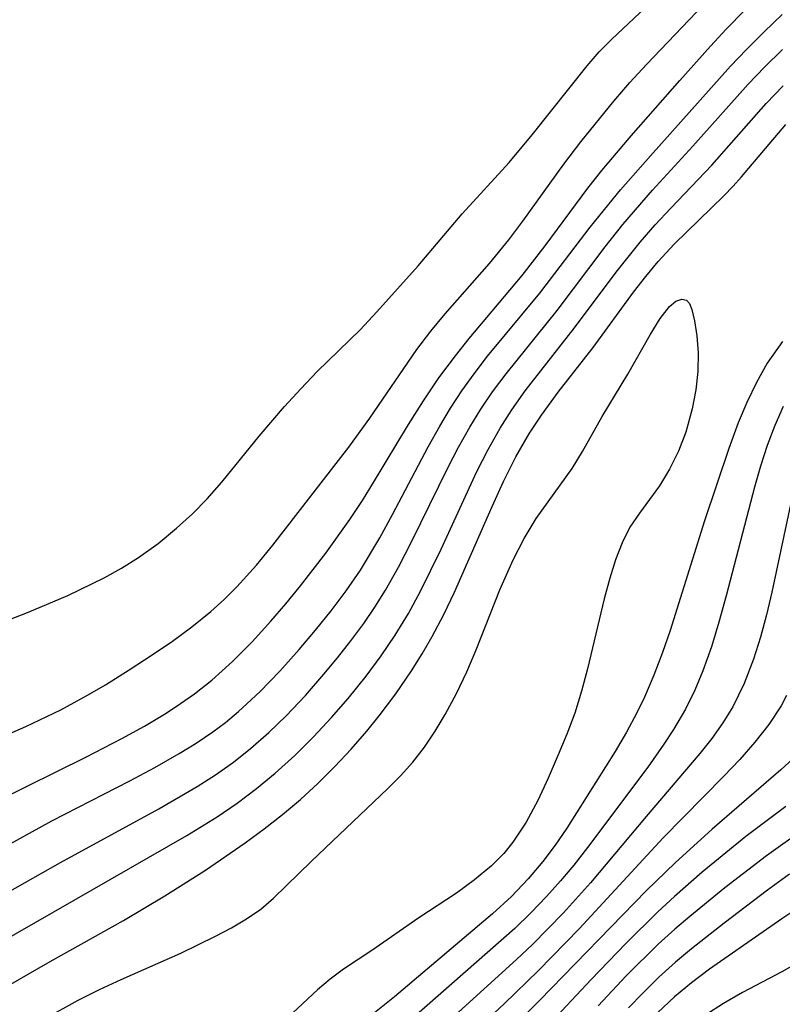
# Model space of a CAD drawing. Header units: metres. Extents: x 1073367 to 1082519, y 1569854 to 1574957.
# Tile 405 of 656: x 1076945 to 1076996, y 1573794 to 1573860. Entities that reach past the tile are written whole.
import ezdxf

# ---------------------------------------------------------------- set-up
doc = ezdxf.new("R2010")
doc.units = ezdxf.units.M
doc.layers.add('CGG_CurvaNivelLidar_v1', color=253, linetype='Continuous', lineweight=30)

msp = doc.modelspace()

# ---------------------------------------------------------------- linework, layer by layer
at = {"layer": 'CGG_CurvaNivelLidar_v1'}
for p, q in [((1076987.0471, 1573857.2867, 68.5), (1076991.9516, 1573862.4299, 68.5)), ((1076984.716, 1573858.99, 69), (1076987.9317, 1573862.0057, 69)), ((1076992.3701, 1573859.6546, 68), (1076993.6303, 1573860.9388, 68)), ((1076994.9207, 1573859.4841, 67.5), (1076996.1313, 1573860.6329, 67.5)), ((1076991.3219, 1573858.5274, 68), (1076992.3701, 1573859.6546, 68)), ((1076983.8738, 1573858.1354, 69), (1076984.716, 1573858.99, 69)), ((1076993.7413, 1573858.3036, 67.5), (1076994.9207, 1573859.4841, 67.5)), ((1076989.2755, 1573856.2257, 68), (1076991.3219, 1573858.5274, 68)), ((1076992.6747, 1573857.1798, 67.5), (1076993.7413, 1573858.3036, 67.5)), ((1076994.9305, 1573857.1149, 67), (1076996.1374, 1573858.3072, 67)), ((1076983.0651, 1573857.2148, 69), (1076983.8738, 1573858.1354, 69)), ((1076979.3993, 1573852.5941, 69), (1076983.0651, 1573857.2148, 69)), ((1076985.9356, 1573856.0871, 68.5), (1076987.0471, 1573857.2867, 68.5)), ((1076987.3094, 1573851.1957, 67.5), (1076992.6747, 1573857.1798, 67.5)), ((1076993.8446, 1573855.9745, 67), (1076994.9305, 1573857.1149, 67)), ((1076984.8622, 1573854.841, 68.5), (1076985.9356, 1573856.0871, 68.5)), ((1076986.0274, 1573852.5192, 68), (1076989.2755, 1573856.2257, 68)), ((1076990.1539, 1573851.8256, 67), (1076993.8446, 1573855.9745, 67)), ((1076995.0506, 1573854.6775, 66.5), (1076996.1833, 1573855.8596, 66.5)), ((1076982.6511, 1573852.1131, 68.5), (1076984.8622, 1573854.841, 68.5)), ((1076991.4158, 1573850.5519, 66.5), (1076995.0506, 1573854.6775, 66.5)), ((1076993.3968, 1573849.77, 66), (1076996.3657, 1573853.2811, 66)), ((1076977.8613, 1573850.7439, 69), (1076979.3993, 1573852.5941, 69)), ((1076984.0631, 1573850.2074, 68), (1076986.0274, 1573852.5192, 68)), ((1076981.5146, 1573850.6369, 68.5), (1076982.6511, 1573852.1131, 68.5)), ((1076987.4475, 1573848.8923, 67), (1076990.1539, 1573851.8256, 67)), ((1076985.3083, 1573848.9087, 67.5), (1076987.3094, 1573851.1957, 67.5)), ((1076974.7202, 1573847.3143, 69), (1076977.8613, 1573850.7439, 69)), ((1076978.7737, 1573846.8184, 68.5), (1076981.5146, 1573850.6369, 68.5)), ((1076988.6635, 1573847.6924, 66.5), (1076991.4158, 1573850.5519, 66.5)), ((1076983.1168, 1573849.0251, 68), (1076984.0631, 1573850.2074, 68)), ((1076992.837, 1573849.1465, 66), (1076993.3968, 1573849.77, 66)), ((1076992.2223, 1573848.5131, 66), (1076992.837, 1573849.1465, 66)), ((1076980.2567, 1573845.1682, 68), (1076983.1168, 1573849.0251, 68)), ((1076983.2843, 1573846.4081, 67.5), (1076985.3083, 1573848.9087, 67.5)), ((1076985.4604, 1573846.5932, 67), (1076987.4475, 1573848.8923, 67)), ((1076988.8884, 1573845.267, 66), (1076992.2223, 1573848.5131, 66)), ((1076971.7626, 1573843.8365, 69), (1076974.7202, 1573847.3143, 69)), ((1076987.624, 1573846.5715, 66.5), (1076988.6635, 1573847.6924, 66.5)), ((1076977.8367, 1573845.5736, 68.5), (1076978.7737, 1573846.8184, 68.5)), ((1076984.2702, 1573845.091, 67), (1076985.4604, 1573846.5932, 67)), ((1076986.617, 1573845.415, 66.5), (1076987.624, 1573846.5715, 66.5)), ((1076979.9084, 1573842.0028, 67.5), (1076983.2843, 1573846.4081, 67.5)), ((1076976.5331, 1573843.9741, 68.5), (1076977.8367, 1573845.5736, 68.5)), ((1076978.7273, 1573843.1759, 68), (1076980.2567, 1573845.1682, 68)), ((1076985.008, 1573843.3932, 66.5), (1076986.617, 1573845.415, 66.5)), ((1076987.8372, 1573844.1219, 66), (1076988.8884, 1573845.267, 66)), ((1076981.0586, 1573840.8485, 67), (1076984.2702, 1573845.091, 67)), ((1076969.0103, 1573840.7448, 69), (1076971.7626, 1573843.8365, 69)), ((1076973.5775, 1573840.6132, 68.5), (1076976.5331, 1573843.9741, 68.5)), ((1076986.9942, 1573843.1114, 66), (1076987.8372, 1573844.1219, 66)), ((1076975.1895, 1573838.9741, 68), (1076978.7273, 1573843.1759, 68)), ((1076982.2238, 1573839.6838, 66.5), (1076985.008, 1573843.3932, 66.5)), ((1076986.1822, 1573842.0659, 66), (1076986.9942, 1573843.1114, 66)), ((1076976.4175, 1573837.7836, 67.5), (1076979.9084, 1573842.0028, 67.5)), ((1076983.4788, 1573838.3615, 66), (1076986.1822, 1573842.0659, 66)), ((1076988.5885, 1573841.1143, 65.5), (1076989.0006, 1573841.4526, 65.5)), ((1076989.0006, 1573841.4526, 65.5), (1076989.4041, 1573841.6006, 65.5)), ((1076989.4041, 1573841.6006, 65.5), (1076989.7265, 1573841.5409, 65.5)), ((1076989.7265, 1573841.5409, 65.5), (1076989.9269, 1573841.3068, 65.5)), ((1076989.9269, 1573841.3068, 65.5), (1076990.0721, 1573840.907, 65.5)), ((1076967.8797, 1573839.5376, 69), (1076969.0103, 1573840.7448, 69)), ((1076972.6252, 1573839.4619, 68.5), (1076973.5775, 1573840.6132, 68.5)), ((1076977.6481, 1573836.6113, 67), (1076981.0586, 1573840.8485, 67)), ((1076987.9509, 1573840.294, 65.5), (1076988.5885, 1573841.1143, 65.5)), ((1076990.0721, 1573840.907, 65.5), (1076990.2516, 1573840.1383, 65.5)), ((1076987.2857, 1573839.2029, 65.5), (1076987.9509, 1573840.294, 65.5)), ((1076990.2516, 1573840.1383, 65.5), (1076990.405, 1573839.1541, 65.5)), ((1076965.0206, 1573836.7542, 69), (1076967.8797, 1573839.5376, 69)), ((1076971.6889, 1573838.2219, 68.5), (1076972.6252, 1573839.4619, 68.5)), ((1076978.9214, 1573835.4602, 66.5), (1076982.2238, 1573839.6838, 66.5)), ((1076985.8053, 1573836.5875, 65.5), (1076987.2857, 1573839.2029, 65.5)), ((1076974.2599, 1573837.8165, 68), (1076975.1895, 1573838.9741, 68)), ((1076990.405, 1573839.1541, 65.5), (1076990.4974, 1573838.0135, 65.5)), ((1076996.1353, 1573838.7736, 66), (1076995.1292, 1573837.3095, 66)), ((1076968.5315, 1573833.6345, 68.5), (1076971.6889, 1573838.2219, 68.5)), ((1076981.1429, 1573835.3693, 66), (1076983.4788, 1573838.3615, 66)), ((1076990.4974, 1573838.0135, 65.5), (1076990.4887, 1573836.7652, 65.5)), ((1076973.1589, 1573836.3275, 68), (1076974.2599, 1573837.8165, 68)), ((1076975.5056, 1573836.6049, 67.5), (1076976.4175, 1573837.7836, 67.5)), ((1076995.1292, 1573837.3095, 66), (1076994.4033, 1573836.0281, 66)), ((1076963.9055, 1573835.6, 69), (1076965.0206, 1573836.7542, 69)), ((1076974.6986, 1573835.4694, 67.5), (1076975.5056, 1573836.6049, 67.5)), ((1076976.7509, 1573835.4048, 67), (1076977.6481, 1573836.6113, 67)), ((1076984.0862, 1573833.7554, 65.5), (1076985.8053, 1573836.5875, 65.5)), ((1076990.4887, 1573836.7652, 65.5), (1076990.3563, 1573835.5237, 65.5)), ((1076972.1156, 1573834.7922, 68), (1076973.1589, 1573836.3275, 68)), ((1076994.4033, 1573836.0281, 66), (1076993.7617, 1573834.6925, 66)), ((1076962.8212, 1573834.4069, 69), (1076963.9055, 1573835.6, 69)), ((1076973.9344, 1573834.3014, 67.5), (1076974.6986, 1573835.4694, 67.5)), ((1076975.9635, 1573834.2406, 67), (1076976.7509, 1573835.4048, 67)), ((1076978.0251, 1573834.1937, 66.5), (1076978.9214, 1573835.4602, 66.5)), ((1076980.0095, 1573833.8426, 66), (1076981.1429, 1573835.3693, 66)), ((1076990.3563, 1573835.5237, 65.5), (1076990.1106, 1573834.2549, 65.5)), ((1076971.1211, 1573833.2213, 68), (1076972.1156, 1573834.7922, 68)), ((1076993.7617, 1573834.6925, 66), (1076993.1853, 1573833.3151, 66)), ((1076961.1311, 1573832.4398, 69), (1076962.8212, 1573834.4069, 69)), ((1076973.2106, 1573833.1048, 67.5), (1076973.9344, 1573834.3014, 67.5)), ((1076975.2262, 1573833.0404, 67), (1076975.9635, 1573834.2406, 67)), ((1076977.2499, 1573832.9696, 66.5), (1076978.0251, 1573834.1937, 66.5)), ((1076990.1106, 1573834.2549, 65.5), (1076989.6708, 1573832.7075, 65.5)), ((1076996.1968, 1573834.4114, 66.5), (1076995.6314, 1573833.1399, 66.5)), ((1076967.1185, 1573831.6984, 68.5), (1076968.5315, 1573833.6345, 68.5)), ((1076979.2129, 1573832.6379, 66), (1076980.0095, 1573833.8426, 66)), ((1076982.7644, 1573831.409, 65.5), (1076984.0862, 1573833.7554, 65.5)), ((1076993.1853, 1573833.3151, 66), (1076992.5538, 1573831.618, 66)), ((1076968.7882, 1573829.3304, 68), (1076971.1211, 1573833.2213, 68)), ((1076972.4345, 1573831.7193, 67.5), (1076973.2106, 1573833.1048, 67.5)), ((1076974.4737, 1573831.6928, 67), (1076975.2262, 1573833.0404, 67)), ((1076976.4458, 1573831.5396, 66.5), (1076977.2499, 1573832.9696, 66.5)), ((1076978.3088, 1573831.055, 66), (1076979.2129, 1573832.6379, 66)), ((1076989.6708, 1573832.7075, 65.5), (1076989.1792, 1573831.4298, 65.5)), ((1076995.6314, 1573833.1399, 66.5), (1076995.1264, 1573831.7988, 66.5)), ((1076958.6379, 1573829.3613, 69), (1076961.1311, 1573832.4398, 69)), ((1076962.052, 1573825.141, 68.5), (1076967.1185, 1573831.6984, 68.5)), ((1076970.0561, 1573827.1879, 67.5), (1076972.4345, 1573831.7193, 67.5)), ((1076973.7616, 1573830.3174, 67), (1076974.4737, 1573831.6928, 67)), ((1076975.699, 1573830.0705, 66.5), (1076976.4458, 1573831.5396, 66.5)), ((1076982.0634, 1573830.2694, 65.5), (1076982.7644, 1573831.409, 65.5)), ((1076989.1792, 1573831.4298, 65.5), (1076988.5934, 1573830.2219, 65.5)), ((1076992.5538, 1573831.618, 66), (1076990.9193, 1573826.7676, 66)), ((1076995.1264, 1573831.7988, 66.5), (1076994.6782, 1573830.4254, 66.5)), ((1076977.4851, 1573829.411, 66), (1076978.3088, 1573831.055, 66)), ((1076971.3531, 1573825.4053, 67), (1076973.7616, 1573830.3174, 67)), ((1076973.2983, 1573824.875, 66.5), (1076975.699, 1573830.0705, 66.5)), ((1076979.6542, 1573826.9182, 65.5), (1076982.0634, 1573830.2694, 65.5)), ((1076988.5934, 1573830.2219, 65.5), (1076987.9247, 1573829.1126, 65.5)), ((1076994.6782, 1573830.4254, 66.5), (1076994.2716, 1573829.0283, 66.5)), ((1076957.6602, 1573828.2478, 69), (1076958.6379, 1573829.3613, 69)), ((1076968.0338, 1573828.1331, 68), (1076968.7882, 1573829.3304, 68)), ((1076976.7126, 1573827.7261, 66), (1076977.4851, 1573829.411, 66)), ((1076987.9247, 1573829.1126, 65.5), (1076986.5666, 1573827.2851, 65.5)), ((1076994.2716, 1573829.0283, 66.5), (1076992.3782, 1573821.7525, 66.5)), ((1076956.6568, 1573827.2398, 69), (1076957.6602, 1573828.2478, 69)), ((1076967.1867, 1573826.8691, 68), (1076968.0338, 1573828.1331, 68)), ((1076996.8116, 1573828.4804, 67), (1076995.4338, 1573822.0058, 67)), ((1076974.1951, 1573821.9976, 66), (1076976.7126, 1573827.7261, 66)), ((1076955.5996, 1573826.2836, 69), (1076956.6568, 1573827.2398, 69)), ((1076965.5893, 1573824.6159, 68), (1076967.1867, 1573826.8691, 68)), ((1076969.2105, 1573825.643, 67.5), (1076970.0561, 1573827.1879, 67.5)), ((1076978.8537, 1573825.584, 65.5), (1076979.6542, 1573826.9182, 65.5)), ((1076986.5666, 1573827.2851, 65.5), (1076985.9386, 1573826.3362, 65.5)), ((1076990.9193, 1573826.7676, 66), (1076988.6257, 1573819.4432, 66)), ((1076954.3627, 1573825.2621, 69), (1076955.5996, 1573826.2836, 69)), ((1076985.9386, 1573826.3362, 65.5), (1076985.4194, 1573825.2969, 65.5)), ((1076967.9047, 1573823.4797, 67.5), (1076969.2105, 1573825.643, 67.5)), ((1076970.4512, 1573823.6661, 67), (1076971.3531, 1573825.4053, 67)), ((1076978.1249, 1573824.1667, 65.5), (1076978.8537, 1573825.584, 65.5)), ((1076953.0628, 1573824.3168, 69), (1076954.3627, 1573825.2621, 69)), ((1076960.9542, 1573823.8039, 68.5), (1076962.052, 1573825.141, 68.5)), ((1076971.9281, 1573822.0564, 66.5), (1076973.2983, 1573824.875, 66.5)), ((1076985.4194, 1573825.2969, 65.5), (1076984.9817, 1573824.1565, 65.5)), ((1076951.928, 1573823.6076, 69), (1076953.0628, 1573824.3168, 69)), ((1076963.9012, 1573822.4111, 68), (1076965.5893, 1573824.6159, 68)), ((1076977.2258, 1573822.1546, 65.5), (1076978.1249, 1573824.1667, 65.5)), ((1076984.9817, 1573824.1565, 65.5), (1076984.6001, 1573822.9378, 65.5)), ((1076950.7494, 1573822.9554, 69), (1076951.928, 1573823.6076, 69)), ((1076959.6296, 1573822.3494, 68.5), (1076960.9542, 1573823.8039, 68.5)), ((1076966.9552, 1573822.0976, 67.5), (1076967.9047, 1573823.4797, 67.5)), ((1076969.5759, 1573822.1236, 67), (1076970.4512, 1573823.6661, 67)), ((1076948.3358, 1573821.7793, 69), (1076950.7494, 1573822.9554, 69)), ((1076984.6001, 1573822.9378, 65.5), (1076984.2222, 1573821.5425, 65.5)), ((1076958.7772, 1573821.5017, 68.5), (1076959.6296, 1573822.3494, 68.5)), ((1076962.9218, 1573821.2272, 68), (1076963.9012, 1573822.4111, 68)), ((1076965.9488, 1573820.7555, 67.5), (1076966.9552, 1573822.0976, 67.5)), ((1076968.8699, 1573821.0008, 67), (1076969.5759, 1573822.1236, 67)), ((1076971.117, 1573820.5703, 66.5), (1076971.9281, 1573822.0564, 66.5)), ((1076975.65, 1573818.1325, 65.5), (1076977.2258, 1573822.1546, 65.5)), ((1076945.6307, 1573820.6478, 69), (1076948.3358, 1573821.7793, 69)), ((1076957.8888, 1573820.6942, 68.5), (1076958.7772, 1573821.5017, 68.5)), ((1076973.4769, 1573820.4946, 66), (1076974.1951, 1573821.9976, 66)), ((1076984.2222, 1573821.5425, 65.5), (1076983.1009, 1573816.867, 65.5)), ((1076992.3782, 1573821.7525, 66.5), (1076991.8919, 1573819.9902, 66.5)), ((1076995.4338, 1573822.0058, 67), (1076995.0696, 1573820.482, 67)), ((1076961.9165, 1573820.0677, 68), (1076962.9218, 1573821.2272, 68)), ((1076964.8983, 1573819.4466, 67.5), (1076965.9488, 1573820.7555, 67.5)), ((1076968.1216, 1573819.9056, 67), (1076968.8699, 1573821.0008, 67)), ((1076941.9636, 1573819.2284, 69), (1076945.6307, 1573820.6478, 69)), ((1076956.6339, 1573819.6798, 68.5), (1076957.8888, 1573820.6942, 68.5)), ((1076960.6522, 1573818.6838, 68), (1076961.9165, 1573820.0677, 68)), ((1076970.2351, 1573819.1321, 66.5), (1076971.117, 1573820.5703, 66.5)), ((1076972.7059, 1573819.0228, 66), (1076973.4769, 1573820.4946, 66)), ((1076995.0696, 1573820.482, 67), (1076994.6667, 1573818.9794, 67)), ((1076955.3237, 1573818.7261, 68.5), (1076956.6339, 1573819.6798, 68.5)), ((1076963.8133, 1573818.1669, 67.5), (1076964.8983, 1573819.4466, 67.5)), ((1076967.2683, 1573818.7473, 67), (1076968.1216, 1573819.9056, 67)), ((1076988.6257, 1573819.4432, 66), (1076988.1117, 1573817.9599, 66)), ((1076991.8919, 1573819.9902, 66.5), (1076991.3853, 1573818.3437, 66.5)), ((1076969.2864, 1573817.7358, 66.5), (1076970.2351, 1573819.1321, 66.5)), ((1076972.0349, 1573817.8673, 66), (1076972.7059, 1573819.0228, 66)), ((1076994.6667, 1573818.9794, 67), (1076994.2062, 1573817.5087, 67)), ((1076953.9772, 1573817.8089, 68.5), (1076955.3237, 1573818.7261, 68.5)), ((1076959.3383, 1573817.3579, 68), (1076960.6522, 1573818.6838, 68)), ((1076962.5168, 1573816.7195, 67.5), (1076963.8133, 1573818.1669, 67.5)), ((1076966.3788, 1573817.6153, 67), (1076967.2683, 1573818.7473, 67)), ((1076975.0316, 1573816.6662, 65.5), (1076975.65, 1573818.1325, 65.5)), ((1076991.3853, 1573818.3437, 66.5), (1076990.8155, 1573816.7335, 66.5)), ((1076952.4241, 1573816.7935, 68.5), (1076953.9772, 1573817.8089, 68.5)), ((1076965.4598, 1573816.5064, 67), (1076966.3788, 1573817.6153, 67)), ((1076968.28, 1573816.3785, 66.5), (1076969.2864, 1573817.7358, 66.5)), ((1076971.3235, 1573816.7378, 66), (1076972.0349, 1573817.8673, 66)), ((1076988.1117, 1573817.9599, 66), (1076987.5336, 1573816.4513, 66)), ((1076994.2062, 1573817.5087, 67), (1076993.5799, 1573815.8786, 67)), ((1076950.8435, 1573815.8093, 68.5), (1076952.4241, 1573816.7935, 68.5)), ((1076957.9542, 1573816.116, 68), (1076959.3383, 1573817.3579, 68)), ((1076983.1009, 1573816.867, 65.5), (1076982.7027, 1573815.3747, 65.5)), ((1076956.7939, 1573815.2052, 68), (1076957.9542, 1573816.116, 68)), ((1076961.1705, 1573815.3278, 67.5), (1076962.5168, 1573816.7195, 67.5)), ((1076964.221, 1573815.0923, 67), (1076965.4598, 1573816.5064, 67)), ((1076967.0731, 1573814.8793, 66.5), (1076968.28, 1573816.3785, 66.5)), ((1076970.2771, 1573815.2073, 66), (1076971.3235, 1573816.7378, 66)), ((1076974.3319, 1573815.2176, 65.5), (1076975.0316, 1573816.6662, 65.5)), ((1076987.5336, 1573816.4513, 66), (1076986.9029, 1573814.9752, 66)), ((1076990.8155, 1573816.7335, 66.5), (1076990.2787, 1573815.4335, 66.5)), ((1076949.6354, 1573815.099, 68.5), (1076950.8435, 1573815.8093, 68.5)), ((1076993.5799, 1573815.8786, 67), (1076992.8154, 1573814.3274, 67)), ((1076947.8678, 1573814.1356, 68.5), (1076949.6354, 1573815.099, 68.5)), ((1076955.866, 1573814.5411, 68), (1076956.7939, 1573815.2052, 68)), ((1076959.7565, 1573814.0158, 67.5), (1076961.1705, 1573815.3278, 67.5)), ((1076962.9312, 1573813.7284, 67), (1076964.221, 1573815.0923, 67)), ((1076965.9775, 1573813.612, 66.5), (1076967.0731, 1573814.8793, 66.5)), ((1076969.1682, 1573813.7269, 66), (1076970.2771, 1573815.2073, 66)), ((1076973.5675, 1573813.8138, 65.5), (1076974.3319, 1573815.2176, 65.5)), ((1076982.7027, 1573815.3747, 65.5), (1076982.2418, 1573813.9036, 65.5)), ((1076986.9029, 1573814.9752, 66), (1076986.4096, 1573813.9339, 66)), ((1076990.2787, 1573815.4335, 66.5), (1076989.6658, 1573814.1777, 66.5)), ((1076996.4185, 1573815.0854, 67.5), (1076996.0486, 1573814.402, 67.5)), ((1076954.912, 1573813.9099, 68), (1076955.866, 1573814.5411, 68)), ((1076989.6658, 1573814.1777, 66.5), (1076988.8635, 1573812.8104, 66.5)), ((1076992.8154, 1573814.3274, 67), (1076992.1499, 1573813.2492, 67)), ((1076996.0486, 1573814.402, 67.5), (1076995.2319, 1573813.1482, 67.5)), ((1076945.5137, 1573813.0013, 68.5), (1076947.8678, 1573814.1356, 68.5)), ((1076953.4491, 1573813.0312, 68), (1076954.912, 1573813.9099, 68)), ((1076958.8665, 1573813.2793, 67.5), (1076959.7565, 1573814.0158, 67.5)), ((1076961.7695, 1573812.6063, 67), (1076962.9312, 1573813.7284, 67)), ((1076964.7694, 1573812.3142, 66.5), (1076965.9775, 1573813.612, 66.5)), ((1076968.3256, 1573812.694, 66), (1076969.1682, 1573813.7269, 66)), ((1076972.9024, 1573812.7041, 65.5), (1076973.5675, 1573813.8138, 65.5)), ((1076982.2418, 1573813.9036, 65.5), (1076981.7144, 1573812.4949, 65.5)), ((1076986.4096, 1573813.9339, 66), (1076985.7104, 1573812.6225, 66)), ((1076943.9261, 1573812.3177, 68.5), (1076945.5137, 1573813.0013, 68.5)), ((1076951.9456, 1573812.2056, 68), (1076953.4491, 1573813.0312, 68)), ((1076958.0275, 1573812.6484, 67.5), (1076958.8665, 1573813.2793, 67.5)), ((1076992.1499, 1573813.2492, 67), (1076991.4105, 1573812.2121, 67)), ((1076995.2319, 1573813.1482, 67.5), (1076994.303, 1573811.9582, 67.5)), ((1076949.5257, 1573810.9638, 68), (1076951.9456, 1573812.2056, 68)), ((1076956.9242, 1573811.8995, 67.5), (1076958.0275, 1573812.6484, 67.5)), ((1076960.5554, 1573811.5436, 67), (1076961.7695, 1573812.6063, 67)), ((1076963.5099, 1573811.0672, 66.5), (1076964.7694, 1573812.3142, 66.5)), ((1076967.2821, 1573811.5021, 66), (1076968.3256, 1573812.694, 66)), ((1076972.1913, 1573811.6394, 65.5), (1076972.9024, 1573812.7041, 65.5)), ((1076981.7144, 1573812.4949, 65.5), (1076981.1407, 1573811.1079, 65.5)), ((1076985.7104, 1573812.6225, 66), (1076984.9584, 1573811.3415, 66)), ((1076988.8635, 1573812.8104, 66.5), (1076988.2154, 1573811.8289, 66.5)), ((1076991.4105, 1573812.2121, 67), (1076990.6172, 1573811.2021, 67)), ((1076955.7851, 1573811.1975, 67.5), (1076956.9242, 1573811.8995, 67.5)), ((1076959.4018, 1573810.6363, 67), (1076960.5554, 1573811.5436, 67)), ((1076971.4197, 1573810.6346, 65.5), (1076972.1913, 1573811.6394, 65.5)), ((1076988.2154, 1573811.8289, 66.5), (1076987.13, 1573810.3022, 66.5)), ((1076994.303, 1573811.9582, 67.5), (1076993.2928, 1573810.8114, 67.5)), ((1076942.2949, 1573807.3919, 68), (1076949.5257, 1573810.9638, 68)), ((1076954.1473, 1573810.2727, 67.5), (1076955.7851, 1573811.1975, 67.5)), ((1076962.1953, 1573809.8799, 66.5), (1076963.5099, 1573811.0672, 66.5)), ((1076966.1961, 1573810.3422, 66), (1076967.2821, 1573811.5021, 66)), ((1076981.1407, 1573811.1079, 65.5), (1076980.4742, 1573809.5642, 65.5)), ((1076984.9584, 1573811.3415, 66), (1076981.7203, 1573806.2041, 66)), ((1076990.6172, 1573811.2021, 67), (1076987.0195, 1573807.0005, 67)), ((1076997.1057, 1573811.0858, 68), (1076996.03, 1573810.1135, 68)), ((1076952.4758, 1573809.3876, 67.5), (1076954.1473, 1573810.2727, 67.5)), ((1076958.2037, 1573809.7853, 67), (1076959.4018, 1573810.6363, 67)), ((1076965.0673, 1573809.2188, 66), (1076966.1961, 1573810.3422, 66)), ((1076970.5935, 1573809.7137, 65.5), (1076971.4197, 1573810.6346, 65.5)), ((1076987.13, 1573810.3022, 66.5), (1076983.096, 1573804.9104, 66.5)), ((1076993.2928, 1573810.8114, 67.5), (1076992.2279, 1573809.6897, 67.5)), ((1076956.9716, 1573808.9915, 67), (1076958.2037, 1573809.7853, 67)), ((1076960.9463, 1573808.8586, 66.5), (1076962.1953, 1573809.8799, 66.5)), ((1076969.7187, 1573808.8382, 65.5), (1076970.5935, 1573809.7137, 65.5)), ((1076980.4742, 1573809.5642, 65.5), (1076979.7682, 1573808.0562, 65.5)), ((1076992.2279, 1573809.6897, 67.5), (1076988.1686, 1573805.5673, 67.5)), ((1076996.03, 1573810.1135, 68), (1076991.4483, 1573806.1548, 68)), ((1076947.254, 1573806.6927, 67.5), (1076952.4758, 1573809.3876, 67.5)), ((1076954.4254, 1573807.5102, 67), (1076956.9716, 1573808.9915, 67)), ((1076963.8926, 1573808.139, 66), (1076965.0673, 1573809.2188, 66)), ((1076959.6522, 1573807.8921, 66.5), (1076960.9463, 1573808.8586, 66.5)), ((1076964.6224, 1573804.011, 65.5), (1076969.7187, 1573808.8382, 65.5)), ((1076958.3174, 1573806.9785, 66.5), (1076959.6522, 1573807.8921, 66.5)), ((1076962.6944, 1573807.1288, 66), (1076963.8926, 1573808.139, 66)), ((1076979.7682, 1573808.0562, 65.5), (1076978.9896, 1573806.613, 65.5)), ((1076996.364, 1573807.6677, 68.5), (1076993.7028, 1573805.6462, 68.5)), ((1076947.8334, 1573803.9227, 67), (1076954.4254, 1573807.5102, 67)), ((1076956.2813, 1573805.7149, 66.5), (1076958.3174, 1573806.9785, 66.5)), ((1076961.4573, 1573806.1597, 66), (1076962.6944, 1573807.1288, 66)), ((1076987.0195, 1573807.0005, 67), (1076983.3005, 1573802.5541, 67)), ((1076941.573, 1573803.5959, 67.5), (1076947.254, 1573806.6927, 67.5)), ((1076978.9896, 1573806.613, 65.5), (1076978.0995, 1573805.2685, 65.5)), ((1076941.8092, 1573797.4242, 66.5), (1076956.2813, 1573805.7149, 66.5)), ((1076960.1895, 1573805.2243, 66), (1076961.4573, 1573806.1597, 66)), ((1076981.7203, 1573806.2041, 66), (1076980.9358, 1573805.0711, 66)), ((1076991.4483, 1573806.1548, 68), (1076988.9598, 1573803.9017, 68)), ((1076993.7028, 1573805.6462, 68.5), (1076990.769, 1573803.2627, 68.5)), ((1076997.6624, 1573806.204, 69), (1076995.0706, 1573804.3655, 69)), ((1076957.5318, 1573803.4048, 66), (1076960.1895, 1573805.2243, 66)), ((1076978.0995, 1573805.2685, 65.5), (1076977.4917, 1573804.5226, 65.5)), ((1076980.9358, 1573805.0711, 66), (1076980.1057, 1573803.9729, 66)), ((1076988.1686, 1573805.5673, 67.5), (1076982.5477, 1573799.483, 67.5)), ((1076977.4917, 1573804.5226, 65.5), (1076976.6839, 1573803.6994, 65.5)), ((1076983.096, 1573804.9104, 66.5), (1076982.1841, 1573803.7468, 66.5)), ((1076995.0706, 1573804.3655, 69), (1076992.2906, 1573802.2218, 69)), ((1076943.2191, 1573801.3032, 67), (1076947.8334, 1573803.9227, 67)), ((1076962.0954, 1573801.5241, 65.5), (1076964.6224, 1573804.011, 65.5)), ((1076976.6839, 1573803.6994, 65.5), (1076975.5432, 1573802.7442, 65.5)), ((1076980.1057, 1573803.9729, 66), (1076979.1343, 1573802.8256, 66)), ((1076982.1841, 1573803.7468, 66.5), (1076981.2924, 1573802.6826, 66.5)), ((1076988.9598, 1573803.9017, 68), (1076987.0497, 1573802.0383, 68)), ((1076954.8194, 1573801.6803, 66), (1076957.5318, 1573803.4048, 66)), ((1076990.769, 1573803.2627, 68.5), (1076988.9179, 1573801.6498, 68.5)), ((1076996.622, 1573803.1249, 69.5), (1076995.1441, 1573802.0582, 69.5)), ((1076975.5432, 1573802.7442, 65.5), (1076974.327, 1573801.8691, 65.5)), ((1076979.1343, 1573802.8256, 66), (1076978.0016, 1573801.644, 66)), ((1076981.2924, 1573802.6826, 66.5), (1076980.3645, 1573801.6477, 66.5)), ((1076983.3005, 1573802.5541, 67), (1076981.4838, 1573800.5445, 67)), ((1076952.0556, 1573800.0384, 66), (1076954.8194, 1573801.6803, 66)), ((1076974.327, 1573801.8691, 65.5), (1076971.817, 1573800.2065, 65.5)), ((1076978.0016, 1573801.644, 66), (1076976.7418, 1573800.4786, 66)), ((1076980.3645, 1573801.6477, 66.5), (1076979.316, 1573800.5574, 66.5)), ((1076987.0497, 1573802.0383, 68), (1076979.8932, 1573794.6937, 68)), ((1076988.9179, 1573801.6498, 68.5), (1076987.8106, 1573800.6251, 68.5)), ((1076992.2906, 1573802.2218, 69), (1076989.9433, 1573800.3093, 69)), ((1076995.1441, 1573802.0582, 69.5), (1076992.2416, 1573799.858, 69.5)), ((1076998.6692, 1573801.8641, 70), (1076996.0968, 1573800.146, 70)), ((1076961.2308, 1573800.7902, 65.5), (1076962.0954, 1573801.5241, 65.5)), ((1076960.2859, 1573800.1385, 65.5), (1076961.2308, 1573800.7902, 65.5)), ((1076976.7418, 1573800.4786, 66), (1076970.1838, 1573794.93, 66)), ((1076979.316, 1573800.5574, 66.5), (1076978.2279, 1573799.5058, 66.5)), ((1076981.4838, 1573800.5445, 67), (1076979.4179, 1573798.4351, 67)), ((1076987.8106, 1573800.6251, 68.5), (1076985.6578, 1573798.5058, 68.5)), ((1076989.9433, 1573800.3093, 69), (1076988.9459, 1573799.4567, 69)), ((1076947.1457, 1573797.2901, 66), (1076952.0556, 1573800.0384, 66)), ((1076959.2701, 1573799.5482, 65.5), (1076960.2859, 1573800.1385, 65.5)), ((1076971.817, 1573800.2065, 65.5), (1076968.6687, 1573798.0382, 65.5)), ((1076992.2416, 1573799.858, 69.5), (1076990.0488, 1573798.1451, 69.5)), ((1076996.0968, 1573800.146, 70), (1076991.262, 1573796.7733, 70)), ((1076955.8838, 1573797.86, 65.5), (1076958.2015, 1573798.9895, 65.5)), ((1076958.2015, 1573798.9895, 65.5), (1076959.2701, 1573799.5482, 65.5)), ((1076978.2279, 1573799.5058, 66.5), (1076971.4557, 1573793.5565, 66.5)), ((1076982.5477, 1573799.483, 67.5), (1076979.8247, 1573796.6966, 67.5)), ((1076988.9459, 1573799.4567, 69), (1076987.8331, 1573798.4444, 69)), ((1076979.4179, 1573798.4351, 67), (1076978.3504, 1573797.4158, 67)), ((1076985.6578, 1573798.5058, 68.5), (1076983.3344, 1573796.0971, 68.5)), ((1076987.8331, 1573798.4444, 69), (1076985.6919, 1573796.3262, 69)), ((1076951.9, 1573796.0905, 65.5), (1076955.8838, 1573797.86, 65.5)), ((1076968.6687, 1573798.0382, 65.5), (1076966.7677, 1573796.7764, 65.5)), ((1076990.0488, 1573798.1451, 69.5), (1076988.9855, 1573797.2541, 69.5)), ((1076998.8493, 1573798.14, 70.5), (1076996.0957, 1573796.6112, 70.5)), ((1076942.1954, 1573794.4488, 66), (1076947.1457, 1573797.2901, 66)), ((1076978.3504, 1573797.4158, 67), (1076973.9755, 1573793.4538, 67)), ((1076988.9855, 1573797.2541, 69.5), (1076987.8701, 1573796.2387, 69.5)), ((1076966.7677, 1573796.7764, 65.5), (1076965.8725, 1573796.1135, 65.5)), ((1076979.8247, 1573796.6966, 67.5), (1076977.5122, 1573794.4678, 67.5)), ((1076991.262, 1573796.7733, 70), (1076990.0656, 1573795.873, 70)), ((1076996.0957, 1573796.6112, 70.5), (1076993.4636, 1573795.2076, 70.5)), ((1076950.4503, 1573795.4235, 65.5), (1076951.9, 1573796.0905, 65.5)), ((1076965.8725, 1573796.1135, 65.5), (1076965.0324, 1573795.3926, 65.5)), ((1076983.3344, 1573796.0971, 68.5), (1076979.716, 1573792.2247, 68.5)), ((1076985.6919, 1573796.3262, 69), (1076983.8184, 1573794.3202, 69)), ((1076987.8701, 1573796.2387, 69.5), (1076986.7961, 1573795.1793, 69.5)), ((1076990.0656, 1573795.873, 70), (1076988.9207, 1573794.9244, 70)), ((1076949.0166, 1573794.7107, 65.5), (1076950.4503, 1573795.4235, 65.5)), ((1076965.0324, 1573795.3926, 65.5), (1076963.3768, 1573793.8652, 65.5)), ((1076986.7961, 1573795.1793, 69.5), (1076985.8512, 1573794.1819, 69.5)), ((1076993.4636, 1573795.2076, 70.5), (1076992.2015, 1573794.4898, 70.5)), ((1076946.7717, 1573793.4555, 65.5), (1076949.0166, 1573794.7107, 65.5)), ((1076970.1838, 1573794.93, 66), (1076968.5023, 1573793.5924, 66)), ((1076977.5122, 1573794.4678, 67.5), (1076975.0622, 1573792.1872, 67.5)), ((1076979.8932, 1573794.6937, 68), (1076977.2183, 1573792.0378, 68)), ((1076988.9207, 1573794.9244, 70), (1076987.813, 1573793.8794, 70)), ((1076992.2015, 1573794.4898, 70.5), (1076991.0205, 1573793.716, 70.5))]:
    msp.add_line(p, q, dxfattribs=at)

doc.saveas('drawing.dxf')
